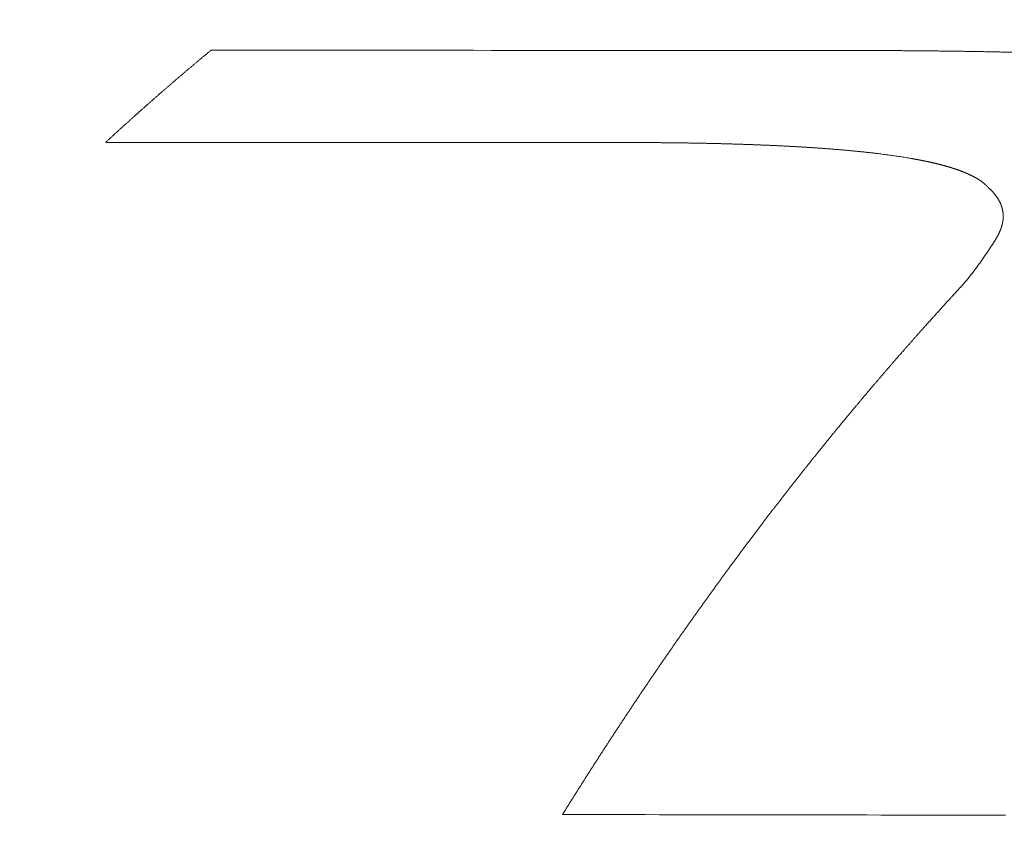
# Model space of a CAD drawing. Header units: millimetres. Extents: x 0 to 594, y 0 to 420.
# Tile 1048 of 1056: x 282.51 to 284.97, y 362.78 to 364.83. Entities that reach past the tile are written whole.
import ezdxf

# ---------------------------------------------------------------- set-up
doc = ezdxf.new("R2010")
doc.units = ezdxf.units.MM
doc.layers.add('1', color=7, linetype='Continuous', true_color=0xffffff)
doc.styles.add('Arial', font='txt')
doc.dimstyles.get("Standard").update_dxf_attribs({"dimtxt": 0.18, "dimasz": 0.18, "dimexe": 0.18, "dimexo": 0.0625, "dimgap": 0.09, "dimtad": 0, "dimtih": 1, "dimtoh": 1, "dimdec": 4, "dimzin": 0, "dimdsep": 46, "dimtxsty": 'Standard', "dimcen": 0.09, "dimadec": 0, "dimazin": 0, "dimtfac": 1, "dimtdec": 4, "dimtofl": 0, "dimtmove": 0, "dimatfit": 3, "dimfxl": 0, "dimtolj": 1, "dimtzin": 0, "dimarcsym": 0})

# ---------------------------------------------------------------- blocks, each defined once
blk = doc.blocks.new('_U4')
at = {"layer": '1', "color": 18, "lineweight": 18}
for p, q in [((145.9116, 334.1767), (145.9116, 389.8618)), ((318.508, 353.4371), (318.508, 389.8618)), ((145.9116, 387.8618), (227.4862, 387.8618)), ((318.508, 387.8618), (236.9333, 387.8618))]:
    blk.add_line(p, q, dxfattribs=at)
at = {"layer": '1', "color": 18}
for points in [[(145.9116, 387.8618), (149.4116, 388.7997), (149.4116, 386.924)], [(318.508, 387.8618), (315.008, 386.924), (315.0079, 388.7997)]]:
    blk.add_solid(points, dxfattribs=at)
at = {"layer": '1', "color": 18, "linetype": 'Continuous', "lineweight": 13, "insert": (229.1717, 385.226), "char_height": 3.5, "attachment_point": 7, "line_spacing_factor": 1.047437, "style": 'Arial'}
blk.add_mtext('\\fArial|b0|i0;\\W1.0000;3.5', dxfattribs=at)

msp = doc.modelspace()

# ---------------------------------------------------------------- linework, layer by layer
at = {"layer": '1', "color": 155, "linetype": 'Continuous', "lineweight": 13}
for points, knots in [([(282.7271, 364.5255), (282.729, 364.5273), (282.7327, 364.5308), (282.7384, 364.536), (282.7441, 364.5413), (282.7498, 364.5465), (282.7555, 364.5517), (282.7611, 364.5569), (282.7668, 364.5621), (282.7725, 364.5672), (282.7782, 364.5724), (282.7839, 364.5775), (282.7896, 364.5827), (282.7953, 364.5878), (282.801, 364.5929), (282.8067, 364.598), (282.8124, 364.6031), (282.8181, 364.6082), (282.8238, 364.6133), (282.8295, 364.6183), (282.8352, 364.6234), (282.841, 364.6284), (282.8467, 364.6335), (282.8524, 364.6385), (282.8581, 364.6435), (282.8638, 364.6485), (282.8696, 364.6535), (282.8753, 364.6585), (282.881, 364.6634), (282.8868, 364.6684), (282.8925, 364.6733), (282.8982, 364.6783), (282.904, 364.6832), (282.9097, 364.6881), (282.9155, 364.693), (282.9212, 364.6979), (282.9269, 364.7028), (282.9327, 364.7077), (282.9384, 364.7125), (282.9442, 364.7174), (282.95, 364.7222), (282.9557, 364.727), (282.9615, 364.7319), (282.9672, 364.7367), (282.973, 364.7415), (282.9788, 364.7462), (282.9845, 364.751), (282.9884, 364.7542), (282.9903, 364.7558)], [0, 0, 0, 0, 0.021739, 0.043478, 0.065217, 0.086957, 0.108696, 0.130435, 0.152174, 0.173913, 0.195652, 0.217391, 0.23913, 0.260869, 0.282609, 0.304348, 0.326087, 0.347826, 0.369565, 0.391304, 0.413043, 0.434782, 0.456522, 0.478261, 0.5, 0.521739, 0.543478, 0.565217, 0.586956, 0.608696, 0.630435, 0.652174, 0.673913, 0.695652, 0.717391, 0.73913, 0.760869, 0.782609, 0.804348, 0.826087, 0.847826, 0.869565, 0.891304, 0.913043, 0.934783, 0.956522, 0.978261, 1, 1, 1, 1]), ([(284.3914, 364.7553), (284.4071, 364.7553), (284.4385, 364.7553), (284.4699, 364.7552), (284.4856, 364.7552)], [0, 0, 0, 0, 0.5, 1, 1, 1, 1]), ([(284.4856, 364.7552), (284.499, 364.7552), (284.5258, 364.7552), (284.5526, 364.7552), (284.566, 364.7552)], [0, 0, 0, 0, 0.5, 1, 1, 1, 1]), ([(284.566, 364.7552), (284.5699, 364.7552), (284.5776, 364.7552), (284.5893, 364.7552), (284.6009, 364.7552), (284.6125, 364.7551), (284.6242, 364.7551), (284.6358, 364.7551), (284.6475, 364.755), (284.6591, 364.755), (284.6707, 364.7549), (284.6824, 364.7549), (284.694, 364.7548), (284.7056, 364.7548), (284.7173, 364.7547), (284.7289, 364.7546), (284.7405, 364.7545), (284.7522, 364.7544), (284.7638, 364.7543), (284.7755, 364.7542), (284.7871, 364.7541), (284.7987, 364.754), (284.8104, 364.7538), (284.822, 364.7537), (284.8336, 364.7535), (284.8452, 364.7534), (284.8569, 364.7532), (284.8685, 364.7531), (284.8801, 364.7529), (284.8918, 364.7527), (284.9034, 364.7525), (284.915, 364.7523), (284.9266, 364.7521), (284.9382, 364.7518), (284.9499, 364.7516), (284.9615, 364.7514), (284.9731, 364.7511), (284.9847, 364.7508), (284.9963, 364.7506), (285.0079, 364.7503), (285.0196, 364.75), (285.0312, 364.7497), (285.0428, 364.7493), (285.0544, 364.749), (285.066, 364.7487), (285.0776, 364.7483), (285.0892, 364.748), (285.0969, 364.7477), (285.1008, 364.7476)], [0, 0, 0, 0, 0.021739, 0.04348, 0.06522, 0.086961, 0.108702, 0.130444, 0.152186, 0.173928, 0.19567, 0.217412, 0.239154, 0.260897, 0.282639, 0.304381, 0.326123, 0.347865, 0.369606, 0.391347, 0.413088, 0.434829, 0.45657, 0.47831, 0.500049, 0.521789, 0.543528, 0.565267, 0.587005, 0.608743, 0.630481, 0.652218, 0.673955, 0.695692, 0.717428, 0.739165, 0.760901, 0.782637, 0.804373, 0.826108, 0.847844, 0.86958, 0.891316, 0.913052, 0.934788, 0.956525, 0.978262, 1, 1, 1, 1]), ([(284.0338, 364.525), (283.9716, 364.525), (283.8472, 364.5251), (283.6605, 364.5252), (283.4738, 364.5253), (283.2871, 364.5253), (283.1004, 364.5254), (282.9137, 364.5255), (282.7893, 364.5255), (282.7271, 364.5255)], [0, 0, 0, 0, 0.142857, 0.285715, 0.428572, 0.571429, 0.714286, 0.857143, 1, 1, 1, 1]), ([(284.6576, 364.4972), (284.6565, 364.4974), (284.6542, 364.4977), (284.6508, 364.4981), (284.6473, 364.4985), (284.6439, 364.4989), (284.6405, 364.4993), (284.637, 364.4997), (284.6336, 364.5001), (284.6301, 364.5004), (284.6267, 364.5008), (284.6232, 364.5012), (284.6198, 364.5016), (284.6163, 364.5019), (284.6128, 364.5023), (284.6094, 364.5026), (284.6059, 364.503), (284.6024, 364.5033), (284.599, 364.5037), (284.5955, 364.504), (284.592, 364.5043), (284.5886, 364.5047), (284.5851, 364.505), (284.5816, 364.5053), (284.5781, 364.5056), (284.5746, 364.5059), (284.5712, 364.5062), (284.5677, 364.5066), (284.5642, 364.5069), (284.5607, 364.5072), (284.5572, 364.5074), (284.5537, 364.5077), (284.5502, 364.508), (284.5467, 364.5083), (284.5432, 364.5086), (284.5397, 364.5089), (284.5362, 364.5091), (284.5327, 364.5094), (284.5292, 364.5097), (284.5257, 364.5099), (284.5222, 364.5102), (284.5187, 364.5104), (284.5152, 364.5107), (284.5117, 364.5109), (284.5082, 364.5112), (284.5046, 364.5114), (284.5011, 364.5117), (284.4976, 364.5119), (284.4941, 364.5121), (284.4906, 364.5124), (284.4871, 364.5126), (284.4836, 364.5128), (284.48, 364.513), (284.4765, 364.5133), (284.473, 364.5135), (284.4695, 364.5137), (284.466, 364.5139), (284.4624, 364.5141), (284.4589, 364.5143), (284.4554, 364.5145), (284.4519, 364.5147), (284.4484, 364.5149), (284.4448, 364.5151), (284.4413, 364.5153), (284.4378, 364.5155), (284.4343, 364.5157), (284.4307, 364.5159), (284.4272, 364.516), (284.4237, 364.5162), (284.4202, 364.5164), (284.4166, 364.5166), (284.4131, 364.5168), (284.4096, 364.5169), (284.406, 364.5171), (284.4025, 364.5173), (284.399, 364.5174), (284.3954, 364.5176), (284.3919, 364.5177), (284.3884, 364.5179), (284.3848, 364.5181), (284.3813, 364.5182), (284.3778, 364.5184), (284.3742, 364.5185), (284.3707, 364.5187), (284.3672, 364.5188), (284.3636, 364.5189), (284.3601, 364.5191), (284.3566, 364.5192), (284.353, 364.5194), (284.3495, 364.5195), (284.346, 364.5196), (284.3424, 364.5198), (284.3389, 364.5199), (284.3353, 364.52), (284.3318, 364.5201), (284.3283, 364.5203), (284.3247, 364.5204), (284.3212, 364.5205), (284.3176, 364.5206), (284.3141, 364.5207), (284.3106, 364.5209), (284.307, 364.521), (284.3035, 364.5211), (284.2999, 364.5212), (284.2964, 364.5213), (284.2929, 364.5214), (284.2893, 364.5215), (284.2858, 364.5216), (284.2822, 364.5217), (284.2787, 364.5218), (284.2751, 364.5219), (284.2716, 364.522), (284.2681, 364.5221), (284.2645, 364.5222), (284.261, 364.5223), (284.2574, 364.5224), (284.2539, 364.5225), (284.2503, 364.5225), (284.2468, 364.5226), (284.2432, 364.5227), (284.2397, 364.5228), (284.2362, 364.5229), (284.2326, 364.5229), (284.2291, 364.523), (284.2255, 364.5231), (284.222, 364.5232), (284.2184, 364.5232), (284.2149, 364.5233), (284.2113, 364.5234), (284.2078, 364.5234), (284.2042, 364.5235), (284.2007, 364.5236), (284.1971, 364.5236), (284.1936, 364.5237), (284.19, 364.5237), (284.1865, 364.5238), (284.1829, 364.5239), (284.1794, 364.5239), (284.1758, 364.524), (284.1723, 364.524), (284.1688, 364.5241), (284.1652, 364.5241), (284.1617, 364.5242), (284.1581, 364.5242), (284.1546, 364.5243), (284.151, 364.5243), (284.1475, 364.5243), (284.1439, 364.5244), (284.1404, 364.5244), (284.1368, 364.5245), (284.1333, 364.5245), (284.1297, 364.5245), (284.1262, 364.5246), (284.1226, 364.5246), (284.1191, 364.5246), (284.1155, 364.5247), (284.112, 364.5247), (284.1084, 364.5247), (284.1049, 364.5247), (284.1013, 364.5248), (284.0978, 364.5248), (284.0942, 364.5248), (284.0907, 364.5248), (284.0871, 364.5248), (284.0835, 364.5249), (284.08, 364.5249), (284.0764, 364.5249), (284.0729, 364.5249), (284.0693, 364.5249), (284.0658, 364.5249), (284.0622, 364.525), (284.0587, 364.525), (284.0551, 364.525), (284.0516, 364.525), (284.048, 364.525), (284.0445, 364.525), (284.0409, 364.525), (284.0374, 364.525), (284.035, 364.525), (284.0338, 364.525)], [0, 0, 0, 0, 0.005645, 0.011289, 0.016934, 0.022579, 0.028225, 0.03387, 0.039516, 0.045162, 0.050808, 0.056455, 0.062102, 0.067749, 0.073397, 0.079045, 0.084693, 0.090341, 0.09599, 0.101639, 0.107289, 0.112938, 0.118588, 0.124239, 0.129889, 0.13554, 0.141191, 0.146842, 0.152494, 0.158146, 0.163797, 0.16945, 0.175102, 0.180754, 0.186407, 0.192059, 0.197712, 0.203365, 0.209017, 0.21467, 0.220323, 0.225975, 0.231627, 0.23728, 0.242932, 0.248584, 0.254235, 0.259887, 0.265538, 0.271189, 0.27684, 0.28249, 0.28814, 0.293791, 0.299441, 0.305091, 0.31074, 0.31639, 0.32204, 0.327689, 0.333338, 0.338988, 0.344637, 0.350286, 0.355935, 0.361584, 0.367233, 0.372882, 0.37853, 0.384179, 0.389828, 0.395477, 0.401125, 0.406774, 0.412423, 0.418072, 0.42372, 0.429369, 0.435018, 0.440666, 0.446315, 0.451964, 0.457612, 0.463261, 0.46891, 0.474558, 0.480207, 0.485856, 0.491504, 0.497153, 0.502802, 0.50845, 0.514099, 0.519748, 0.525397, 0.531045, 0.536694, 0.542343, 0.547991, 0.55364, 0.559289, 0.564938, 0.570587, 0.576235, 0.581884, 0.587533, 0.593182, 0.598831, 0.60448, 0.610129, 0.615778, 0.621427, 0.627077, 0.632726, 0.638375, 0.644025, 0.649674, 0.655323, 0.660973, 0.666622, 0.672272, 0.677922, 0.683571, 0.689221, 0.694871, 0.700521, 0.70617, 0.71182, 0.71747, 0.72312, 0.72877, 0.73442, 0.740071, 0.745721, 0.751371, 0.757021, 0.762672, 0.768322, 0.773973, 0.779623, 0.785274, 0.790924, 0.796575, 0.802225, 0.807876, 0.813527, 0.819177, 0.824828, 0.830479, 0.83613, 0.84178, 0.847431, 0.853082, 0.858733, 0.864384, 0.870035, 0.875686, 0.881336, 0.886987, 0.892638, 0.898289, 0.90394, 0.909591, 0.915242, 0.920892, 0.926543, 0.932194, 0.937845, 0.943495, 0.949146, 0.954797, 0.960447, 0.966098, 0.971748, 0.977399, 0.983049, 0.9887, 0.99435, 1, 1, 1, 1]), ([(284.9323, 364.4129), (284.9321, 364.4131), (284.9318, 364.4135), (284.9312, 364.4142), (284.9306, 364.4148), (284.9301, 364.4154), (284.9295, 364.416), (284.9289, 364.4166), (284.9283, 364.4172), (284.9276, 364.4178), (284.927, 364.4184), (284.9264, 364.419), (284.9257, 364.4196), (284.9251, 364.4202), (284.9244, 364.4208), (284.9237, 364.4214), (284.923, 364.422), (284.9223, 364.4226), (284.9216, 364.4232), (284.9209, 364.4237), (284.9202, 364.4243), (284.9195, 364.4249), (284.9187, 364.4255), (284.918, 364.426), (284.9172, 364.4266), (284.9165, 364.4272), (284.9157, 364.4277), (284.9149, 364.4283), (284.9141, 364.4289), (284.9133, 364.4294), (284.9125, 364.43), (284.9117, 364.4305), (284.9108, 364.4311), (284.91, 364.4316), (284.9092, 364.4322), (284.9083, 364.4327), (284.9074, 364.4332), (284.9066, 364.4338), (284.9057, 364.4343), (284.9048, 364.4348), (284.9039, 364.4354), (284.903, 364.4359), (284.9021, 364.4364), (284.9012, 364.4369), (284.9003, 364.4375), (284.8994, 364.438), (284.8984, 364.4385), (284.8975, 364.439), (284.8966, 364.4395), (284.8956, 364.44), (284.8946, 364.4405), (284.8937, 364.441), (284.8927, 364.4415), (284.8917, 364.442), (284.8907, 364.4425), (284.8897, 364.443), (284.8887, 364.4435), (284.8877, 364.444), (284.8867, 364.4444), (284.8857, 364.4449), (284.8847, 364.4454), (284.8837, 364.4459), (284.8826, 364.4463), (284.8816, 364.4468), (284.8806, 364.4473), (284.8795, 364.4477), (284.8784, 364.4482), (284.8774, 364.4486), (284.8763, 364.4491), (284.8753, 364.4495), (284.8742, 364.45), (284.8731, 364.4504), (284.872, 364.4509), (284.8709, 364.4513), (284.8698, 364.4517), (284.8687, 364.4522), (284.8676, 364.4526), (284.8665, 364.453), (284.8654, 364.4535), (284.8643, 364.4539), (284.8632, 364.4543), (284.862, 364.4547), (284.8609, 364.4551), (284.8598, 364.4556), (284.8586, 364.456), (284.8575, 364.4564), (284.8563, 364.4568), (284.8552, 364.4572), (284.854, 364.4576), (284.8528, 364.458), (284.8517, 364.4584), (284.8505, 364.4588), (284.8493, 364.4592), (284.8482, 364.4596), (284.847, 364.46), (284.8458, 364.4603), (284.8446, 364.4607), (284.8434, 364.4611), (284.8422, 364.4615), (284.841, 364.4619), (284.8398, 364.4622), (284.8386, 364.4626), (284.8374, 364.463), (284.8362, 364.4633), (284.835, 364.4637), (284.8337, 364.4641), (284.8325, 364.4644), (284.8313, 364.4648), (284.8301, 364.4651), (284.8288, 364.4655), (284.8276, 364.4659), (284.8264, 364.4662), (284.8251, 364.4665), (284.8239, 364.4669), (284.8226, 364.4672), (284.8214, 364.4676), (284.8201, 364.4679), (284.8189, 364.4683), (284.8176, 364.4686), (284.8164, 364.4689), (284.8151, 364.4693), (284.8138, 364.4696), (284.8126, 364.4699), (284.8113, 364.4702), (284.8101, 364.4706), (284.8088, 364.4709), (284.8075, 364.4712), (284.8062, 364.4715), (284.805, 364.4718), (284.8037, 364.4721), (284.8024, 364.4725), (284.8011, 364.4728), (284.7998, 364.4731), (284.7985, 364.4734), (284.7973, 364.4737), (284.796, 364.474), (284.7947, 364.4743), (284.7934, 364.4746), (284.7921, 364.4749), (284.7908, 364.4752), (284.7895, 364.4755), (284.7882, 364.4758), (284.7869, 364.476), (284.7856, 364.4763), (284.7843, 364.4766), (284.783, 364.4769), (284.7816, 364.4772), (284.7803, 364.4775), (284.779, 364.4778), (284.7777, 364.478), (284.7764, 364.4783), (284.7751, 364.4786), (284.7737, 364.4789), (284.7724, 364.4791), (284.7711, 364.4794), (284.7698, 364.4797), (284.7685, 364.4799), (284.7671, 364.4802), (284.7658, 364.4805), (284.7645, 364.4807), (284.7631, 364.481), (284.7618, 364.4812), (284.7605, 364.4815), (284.7591, 364.4818), (284.7578, 364.482), (284.7565, 364.4823), (284.7551, 364.4825), (284.7538, 364.4828), (284.7524, 364.483), (284.7511, 364.4833), (284.7497, 364.4835), (284.7484, 364.4837), (284.747, 364.484), (284.7457, 364.4842), (284.7443, 364.4845), (284.743, 364.4847), (284.7416, 364.4849), (284.7403, 364.4852), (284.7372, 364.4857), (284.7323, 364.4866), (284.7256, 364.4877), (284.7189, 364.4887), (284.7121, 364.4898), (284.7054, 364.4908), (284.6986, 364.4918), (284.6918, 364.4928), (284.685, 364.4937), (284.6782, 364.4946), (284.6713, 364.4955), (284.6645, 364.4964), (284.6599, 364.497), (284.6576, 364.4972)], [0, 0, 0, 0, 0.004202, 0.008403, 0.012605, 0.016805, 0.021006, 0.025207, 0.029408, 0.033608, 0.03781, 0.042011, 0.046213, 0.050415, 0.054618, 0.058822, 0.063026, 0.067231, 0.071437, 0.075644, 0.079852, 0.08406, 0.08827, 0.09248, 0.096692, 0.100904, 0.105118, 0.109333, 0.113549, 0.117766, 0.121984, 0.126204, 0.130424, 0.134646, 0.138869, 0.143093, 0.147318, 0.151544, 0.155771, 0.159999, 0.164228, 0.168458, 0.172689, 0.176921, 0.181154, 0.185387, 0.189621, 0.193856, 0.198092, 0.202328, 0.206565, 0.210802, 0.21504, 0.219278, 0.223516, 0.227755, 0.231993, 0.236232, 0.240471, 0.244709, 0.248947, 0.253185, 0.257423, 0.261661, 0.265899, 0.270136, 0.274374, 0.278611, 0.282849, 0.287087, 0.291325, 0.295563, 0.299802, 0.304041, 0.30828, 0.31252, 0.31676, 0.321, 0.325241, 0.329483, 0.333724, 0.337967, 0.34221, 0.346453, 0.350697, 0.354941, 0.359186, 0.363432, 0.367678, 0.371925, 0.376172, 0.380419, 0.384667, 0.388916, 0.393165, 0.397415, 0.401665, 0.405915, 0.410166, 0.414417, 0.418669, 0.42292, 0.427172, 0.431425, 0.435677, 0.43993, 0.444183, 0.448436, 0.452689, 0.456942, 0.461195, 0.465448, 0.469701, 0.473953, 0.478206, 0.482458, 0.48671, 0.490961, 0.495212, 0.499463, 0.503712, 0.507962, 0.512211, 0.516459, 0.520707, 0.524954, 0.529201, 0.533448, 0.537694, 0.54194, 0.546186, 0.550431, 0.554676, 0.558921, 0.563166, 0.56741, 0.571654, 0.575898, 0.580142, 0.584386, 0.58863, 0.592873, 0.597117, 0.60136, 0.605603, 0.609846, 0.614089, 0.618332, 0.622575, 0.626818, 0.631061, 0.635304, 0.639547, 0.64379, 0.648033, 0.652275, 0.656518, 0.660761, 0.665004, 0.669246, 0.673489, 0.677732, 0.681975, 0.686217, 0.69046, 0.694702, 0.698945, 0.703187, 0.70743, 0.711672, 0.715914, 0.720157, 0.724399, 0.728641, 0.732883, 0.737125, 0.741366, 0.745608, 0.749849, 0.7707, 0.791548, 0.812394, 0.833239, 0.854084, 0.874928, 0.895772, 0.916617, 0.937463, 0.958309, 0.979154, 1, 1, 1, 1]), ([(284.9504, 364.2817), (284.9506, 364.2821), (284.9511, 364.2829), (284.9519, 364.2842), (284.9526, 364.2854), (284.9534, 364.2866), (284.9541, 364.2879), (284.9548, 364.2891), (284.9555, 364.2904), (284.9562, 364.2916), (284.9568, 364.2929), (284.9575, 364.2941), (284.9581, 364.2954), (284.9588, 364.2966), (284.9594, 364.2979), (284.96, 364.2991), (284.9605, 364.3004), (284.9611, 364.3016), (284.9616, 364.3029), (284.9622, 364.3042), (284.9627, 364.3054), (284.9632, 364.3067), (284.9637, 364.3079), (284.9641, 364.3092), (284.9646, 364.3105), (284.965, 364.3117), (284.9654, 364.313), (284.9658, 364.3142), (284.9662, 364.3155), (284.9666, 364.3168), (284.9669, 364.318), (284.9673, 364.3193), (284.9676, 364.3206), (284.9679, 364.3218), (284.9681, 364.3231), (284.9684, 364.3244), (284.9686, 364.3256), (284.9689, 364.3269), (284.9691, 364.3282), (284.9692, 364.3294), (284.9694, 364.3307), (284.9696, 364.332), (284.9697, 364.3332), (284.9698, 364.3345), (284.9699, 364.3358), (284.9699, 364.337), (284.97, 364.3383), (284.97, 364.3396), (284.97, 364.3408), (284.97, 364.3421), (284.97, 364.3433), (284.9699, 364.3446), (284.9698, 364.3459), (284.9697, 364.3471), (284.9696, 364.3484), (284.9695, 364.3496), (284.9693, 364.3509), (284.9691, 364.3522), (284.9689, 364.3534), (284.9687, 364.3547), (284.9685, 364.3559), (284.9682, 364.3572), (284.9679, 364.3584), (284.9676, 364.3597), (284.9673, 364.3609), (284.9669, 364.3622), (284.9666, 364.3634), (284.9662, 364.3646), (284.9657, 364.3659), (284.9653, 364.3671), (284.9649, 364.3684), (284.9644, 364.3696), (284.9639, 364.3708), (284.9634, 364.372), (284.9628, 364.3733), (284.9623, 364.3745), (284.9617, 364.3757), (284.9611, 364.3769), (284.9604, 364.3781), (284.9598, 364.3794), (284.9591, 364.3806), (284.9585, 364.3818), (284.9577, 364.383), (284.957, 364.3842), (284.9563, 364.3854), (284.9555, 364.3866), (284.9547, 364.3878), (284.9539, 364.3889), (284.9531, 364.3901), (284.9522, 364.3913), (284.9514, 364.3925), (284.9505, 364.3937), (284.9496, 364.3948), (284.9486, 364.396), (284.9477, 364.3971), (284.9467, 364.3983), (284.9457, 364.3995), (284.9447, 364.4006), (284.9437, 364.4017), (284.9426, 364.4029), (284.9416, 364.404), (284.9405, 364.4051), (284.9394, 364.4063), (284.9382, 364.4074), (284.9371, 364.4085), (284.9359, 364.4096), (284.9347, 364.4107), (284.9335, 364.4118), (284.9327, 364.4126), (284.9323, 364.4129)], [0, 0, 0, 0, 0.009363, 0.018728, 0.028095, 0.037463, 0.046833, 0.056204, 0.065576, 0.074949, 0.084322, 0.093695, 0.103069, 0.112443, 0.121816, 0.131189, 0.140561, 0.149933, 0.159304, 0.168673, 0.178042, 0.187409, 0.196775, 0.206139, 0.215502, 0.224863, 0.234222, 0.24358, 0.252936, 0.26229, 0.271641, 0.280991, 0.290339, 0.299685, 0.309029, 0.318371, 0.327711, 0.337049, 0.346385, 0.35572, 0.365053, 0.374384, 0.383714, 0.393042, 0.402369, 0.411695, 0.421019, 0.430343, 0.439667, 0.448989, 0.458312, 0.467634, 0.476957, 0.48628, 0.495603, 0.504928, 0.514253, 0.52358, 0.532908, 0.542236, 0.551565, 0.560896, 0.570227, 0.579559, 0.588893, 0.598226, 0.607561, 0.616897, 0.626233, 0.63557, 0.644907, 0.654246, 0.663584, 0.672924, 0.682264, 0.691604, 0.700945, 0.710287, 0.719629, 0.728971, 0.738314, 0.747657, 0.757, 0.766344, 0.775688, 0.785032, 0.794376, 0.803721, 0.813066, 0.822411, 0.831756, 0.841101, 0.850447, 0.859793, 0.869138, 0.878484, 0.88783, 0.897177, 0.906523, 0.915869, 0.925216, 0.934563, 0.94391, 0.953258, 0.962605, 0.971954, 0.981302, 0.990651, 1, 1, 1, 1]), ([(284.8616, 364.1614), (284.862, 364.162), (284.863, 364.163), (284.8645, 364.1646), (284.8659, 364.1662), (284.8673, 364.1677), (284.8687, 364.1693), (284.8701, 364.1709), (284.8715, 364.1725), (284.8729, 364.1741), (284.8742, 364.1757), (284.8756, 364.1773), (284.8769, 364.1789), (284.8783, 364.1804), (284.8796, 364.182), (284.8809, 364.1836), (284.8822, 364.1852), (284.8835, 364.1868), (284.8848, 364.1884), (284.8861, 364.19), (284.8874, 364.1916), (284.8886, 364.1932), (284.8899, 364.1948), (284.8912, 364.1964), (284.8924, 364.198), (284.8936, 364.1996), (284.8949, 364.2013), (284.8961, 364.2029), (284.8973, 364.2045), (284.8985, 364.2061), (284.8997, 364.2077), (284.9009, 364.2093), (284.9021, 364.2109), (284.9033, 364.2125), (284.9045, 364.2141), (284.9057, 364.2157), (284.9068, 364.2173), (284.908, 364.219), (284.9092, 364.2206), (284.9103, 364.2222), (284.9115, 364.2238), (284.9126, 364.2254), (284.9138, 364.227), (284.9149, 364.2286), (284.9161, 364.2302), (284.9172, 364.2318), (284.9183, 364.2334), (284.9194, 364.2351), (284.9206, 364.2367), (284.9217, 364.2383), (284.9228, 364.2399), (284.9239, 364.2415), (284.925, 364.2431), (284.9261, 364.2447), (284.9272, 364.2463), (284.9283, 364.2479), (284.9294, 364.2495), (284.9304, 364.2512), (284.9315, 364.2528), (284.9326, 364.2544), (284.9337, 364.256), (284.9347, 364.2576), (284.9358, 364.2592), (284.9369, 364.2608), (284.9379, 364.2624), (284.939, 364.264), (284.94, 364.2656), (284.9411, 364.2672), (284.9421, 364.2688), (284.9432, 364.2705), (284.9442, 364.2721), (284.9452, 364.2737), (284.9463, 364.2753), (284.9473, 364.2769), (284.9483, 364.2785), (284.9493, 364.2801), (284.95, 364.2812), (284.9504, 364.2817)], [0, 0, 0, 0, 0.013321, 0.026641, 0.039961, 0.053281, 0.066602, 0.079922, 0.093243, 0.106564, 0.119885, 0.133207, 0.14653, 0.159853, 0.173176, 0.186501, 0.199826, 0.213152, 0.226479, 0.239806, 0.253134, 0.266463, 0.279793, 0.293123, 0.306455, 0.319787, 0.33312, 0.346453, 0.359787, 0.373122, 0.386457, 0.399792, 0.413129, 0.426465, 0.439802, 0.453139, 0.466476, 0.479813, 0.493151, 0.506488, 0.519825, 0.533162, 0.546499, 0.559836, 0.573173, 0.58651, 0.599847, 0.613184, 0.626521, 0.639858, 0.653195, 0.666532, 0.67987, 0.693207, 0.706544, 0.719882, 0.733219, 0.746557, 0.759895, 0.773233, 0.786571, 0.799909, 0.813247, 0.826586, 0.839925, 0.853263, 0.866602, 0.879941, 0.893281, 0.90662, 0.91996, 0.933299, 0.946639, 0.959979, 0.973319, 0.98666, 1, 1, 1, 1]), ([(284.7615, 364.0509), (284.7633, 364.0529), (284.767, 364.0571), (284.7726, 364.0633), (284.7781, 364.0695), (284.7837, 364.0757), (284.7893, 364.0819), (284.7948, 364.0881), (284.8004, 364.0943), (284.8059, 364.1004), (284.8115, 364.1066), (284.817, 364.1127), (284.8226, 364.1188), (284.8281, 364.125), (284.8337, 364.1311), (284.8393, 364.1372), (284.8448, 364.1433), (284.8504, 364.1493), (284.856, 364.1554), (284.8597, 364.1594), (284.8616, 364.1614)], [0, 0, 0, 0, 0.055556, 0.111111, 0.166667, 0.222222, 0.277778, 0.333334, 0.388889, 0.444445, 0.500001, 0.555556, 0.611112, 0.666667, 0.722223, 0.777778, 0.833334, 0.888889, 0.944445, 1, 1, 1, 1]), ([(283.8686, 362.845), (283.8702, 362.8476), (283.8734, 362.8527), (283.8782, 362.8603), (283.8829, 362.868), (283.8877, 362.8756), (283.8925, 362.8832), (283.8973, 362.8908), (283.9021, 362.8984), (283.9069, 362.906), (283.9117, 362.9136), (283.9164, 362.9212), (283.9212, 362.9288), (283.926, 362.9363), (283.9309, 362.9439), (283.9357, 362.9514), (283.9405, 362.9589), (283.9453, 362.9665), (283.9501, 362.974), (283.9549, 362.9815), (283.9598, 362.989), (283.9646, 362.9964), (283.9694, 363.0039), (283.9743, 363.0114), (283.9791, 363.0188), (283.9839, 363.0263), (283.9888, 363.0337), (283.9936, 363.0411), (283.9985, 363.0486), (284.0033, 363.056), (284.0082, 363.0634), (284.0131, 363.0707), (284.0179, 363.0781), (284.0228, 363.0855), (284.0277, 363.0928), (284.0325, 363.1002), (284.0374, 363.1075), (284.0423, 363.1149), (284.0472, 363.1222), (284.0521, 363.1295), (284.057, 363.1368), (284.0619, 363.1441), (284.0668, 363.1514), (284.0717, 363.1586), (284.0766, 363.1659), (284.0815, 363.1731), (284.0864, 363.1804), (284.0913, 363.1876), (284.0962, 363.1948), (284.1011, 363.2021), (284.1061, 363.2093), (284.111, 363.2164), (284.1159, 363.2236), (284.1209, 363.2308), (284.1258, 363.238), (284.1307, 363.2451), (284.1357, 363.2523), (284.1406, 363.2594), (284.1456, 363.2665), (284.1505, 363.2737), (284.1555, 363.2808), (284.1604, 363.2879), (284.1654, 363.295), (284.1704, 363.302), (284.1753, 363.3091), (284.1803, 363.3162), (284.1853, 363.3232), (284.1903, 363.3302), (284.1952, 363.3373), (284.2002, 363.3443), (284.2052, 363.3513), (284.2102, 363.3583), (284.2152, 363.3653), (284.2202, 363.3723), (284.2252, 363.3793), (284.2302, 363.3862), (284.2352, 363.3932), (284.2402, 363.4001), (284.2452, 363.407), (284.2502, 363.414), (284.2552, 363.4209), (284.2603, 363.4278), (284.2653, 363.4347), (284.2703, 363.4416), (284.2754, 363.4484), (284.2804, 363.4553), (284.2854, 363.4622), (284.2905, 363.469), (284.2955, 363.4758), (284.3006, 363.4827), (284.3056, 363.4895), (284.3107, 363.4963), (284.3157, 363.5031), (284.3208, 363.5099), (284.3258, 363.5167), (284.3309, 363.5234), (284.336, 363.5302), (284.341, 363.5369), (284.3461, 363.5437), (284.3512, 363.5504), (284.3563, 363.5571), (284.3613, 363.5638), (284.3664, 363.5705), (284.3715, 363.5772), (284.3766, 363.5839), (284.3817, 363.5906), (284.3868, 363.5972), (284.3919, 363.6039), (284.397, 363.6105), (284.4021, 363.6171), (284.4072, 363.6238), (284.4123, 363.6304), (284.4175, 363.637), (284.4226, 363.6436), (284.4277, 363.6502), (284.4328, 363.6567), (284.4379, 363.6633), (284.4431, 363.6698), (284.4482, 363.6764), (284.4533, 363.6829), (284.4585, 363.6894), (284.4636, 363.6959), (284.4688, 363.7025), (284.4739, 363.7089), (284.4791, 363.7154), (284.4842, 363.7219), (284.4894, 363.7284), (284.4945, 363.7348), (284.4997, 363.7413), (284.5049, 363.7477), (284.51, 363.7541), (284.5152, 363.7605), (284.5204, 363.7669), (284.5256, 363.7733), (284.5307, 363.7797), (284.5359, 363.7861), (284.5411, 363.7925), (284.5463, 363.7988), (284.5515, 363.8052), (284.5567, 363.8115), (284.5619, 363.8178), (284.5671, 363.8241), (284.5723, 363.8304), (284.5775, 363.8367), (284.5827, 363.843), (284.5879, 363.8493), (284.5931, 363.8556), (284.5983, 363.8618), (284.6036, 363.8681), (284.6088, 363.8743), (284.614, 363.8805), (284.6192, 363.8868), (284.6245, 363.893), (284.6297, 363.8992), (284.6349, 363.9053), (284.6402, 363.9115), (284.6454, 363.9177), (284.6507, 363.9238), (284.6559, 363.93), (284.6612, 363.9361), (284.6664, 363.9423), (284.6717, 363.9484), (284.6769, 363.9545), (284.6822, 363.9606), (284.6875, 363.9667), (284.6927, 363.9728), (284.698, 363.9788), (284.7033, 363.9849), (284.7086, 363.9909), (284.7138, 363.997), (284.7191, 364.003), (284.7244, 364.009), (284.7297, 364.015), (284.735, 364.021), (284.7403, 364.027), (284.7456, 364.033), (284.7509, 364.039), (284.7562, 364.0449), (284.7597, 364.0489), (284.7615, 364.0509)], [0, 0, 0, 0, 0.00565, 0.011299, 0.016949, 0.022599, 0.028248, 0.033898, 0.039548, 0.045197, 0.050847, 0.056497, 0.062147, 0.067796, 0.073446, 0.079096, 0.084745, 0.090395, 0.096045, 0.101694, 0.107344, 0.112994, 0.118643, 0.124293, 0.129943, 0.135592, 0.141242, 0.146892, 0.152541, 0.158191, 0.163841, 0.16949, 0.17514, 0.18079, 0.18644, 0.192089, 0.197739, 0.203389, 0.209038, 0.214688, 0.220338, 0.225987, 0.231637, 0.237287, 0.242936, 0.248586, 0.254236, 0.259885, 0.265535, 0.271185, 0.276835, 0.282484, 0.288134, 0.293784, 0.299433, 0.305083, 0.310733, 0.316382, 0.322032, 0.327682, 0.333332, 0.338981, 0.344631, 0.350281, 0.35593, 0.36158, 0.36723, 0.372879, 0.378529, 0.384179, 0.389829, 0.395478, 0.401128, 0.406778, 0.412427, 0.418077, 0.423727, 0.429377, 0.435026, 0.440676, 0.446326, 0.451975, 0.457625, 0.463275, 0.468925, 0.474574, 0.480224, 0.485874, 0.491524, 0.497173, 0.502823, 0.508473, 0.514122, 0.519772, 0.525422, 0.531072, 0.536721, 0.542371, 0.548021, 0.553671, 0.55932, 0.56497, 0.57062, 0.576269, 0.581919, 0.587569, 0.593219, 0.598868, 0.604518, 0.610168, 0.615818, 0.621467, 0.627117, 0.632767, 0.638417, 0.644066, 0.649716, 0.655366, 0.661016, 0.666665, 0.672315, 0.677965, 0.683615, 0.689264, 0.694914, 0.700564, 0.706214, 0.711863, 0.717513, 0.723163, 0.728813, 0.734462, 0.740112, 0.745762, 0.751412, 0.757061, 0.762711, 0.768361, 0.774011, 0.77966, 0.78531, 0.79096, 0.79661, 0.802259, 0.807909, 0.813559, 0.819209, 0.824858, 0.830508, 0.836158, 0.841808, 0.847457, 0.853107, 0.858757, 0.864407, 0.870056, 0.875706, 0.881356, 0.887006, 0.892655, 0.898305, 0.903955, 0.909604, 0.915254, 0.920904, 0.926554, 0.932203, 0.937853, 0.943503, 0.949153, 0.954802, 0.960452, 0.966102, 0.971751, 0.977401, 0.983051, 0.988701, 0.99435, 1, 1, 1, 1])]:
    msp.add_open_spline(points, degree=3, knots=knots, dxfattribs=at)
for points in [[(282.9903, 364.7558), (283.4573, 364.7556), (283.9243, 364.7554), (284.3914, 364.7553)], [(284.9755, 362.8433), (284.6065, 362.8439), (284.2376, 362.8445), (283.8686, 362.845)]]:
    msp.add_open_spline(points, degree=3, dxfattribs=at)

# ---------------------------------------------------------------- dimensions: what is measured, and where the dimension line sits
at = {"layer": '1', "color": 18, "linetype": 'Continuous', "lineweight": 13}
dim = msp.add_linear_dim(base=(145.9116, 387.8618), p1=(318.508, 353.4371), p2=(145.9116, 334.1767), dimstyle='Standard', override={"dimtxt": 3.5, "dimasz": 3.5, "dimexe": 2, "dimexo": 0, "dimgap": 1.5, "dimtih": 1, "dimtoh": 1, "dimdec": 1, "dimlfac": 0.02, "dimdsep": 46, "dimlunit": 2, "dimtxsty": 'Arial', "dimsah": 1, "dimse1": 0, "dimse2": 0, "dimsd1": 0, "dimsd2": 0, "dimclrd": 18, "dimclre": 18, "dimclrt": 18, "dimtol": 0, "dimtm": -0.1, "dimtfac": 1, "dimtdec": 2, "dimtofl": 1, "dimtmove": 0, "dimlwd": 18, "dimlwe": 18}, dxfattribs=at)
dim.commit()
dim.dimension.update_dxf_attribs({"geometry": '_U4', "text_midpoint": (232.2098, 387.8618), "dimtype": 160})

doc.saveas('drawing.dxf')
